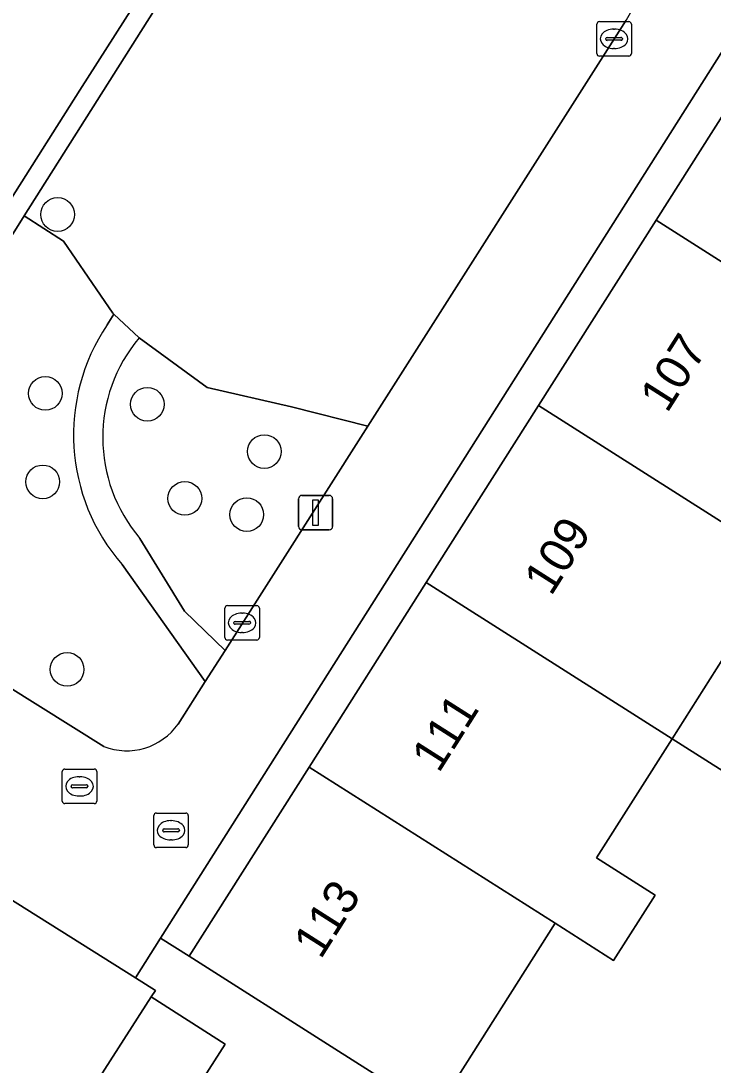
# Model space of a CAD drawing. Extents: x 159039 to 160102, y 381214 to 382524.
# Drawn here: x 159348.72 to 159368.79, y 381818.69 to 381848.96 of the extents above; entities that cross this region are included whole.
import ezdxf

# ---------------------------------------------------------------- set-up
doc = ezdxf.new("R2010")
doc.units = 0
for name, color, linetype in [('IMGEO_Boom', 7, 'Continuous'), ('IMGEO_Brandkraan', 7, 'Continuous'), ('IMGEO_Erf', 7, 'Continuous'), ('IMGEO_Groenvoorziening', 7, 'Continuous'), ('IMGEO_Kolk', 7, 'Continuous'), ('IMGEO_Lichtmast', 7, 'Continuous'), ('IMGEO_Muur', 7, 'Continuous'), ('IMGEO_Pand', 7, 'Continuous'), ('IMGEO_Pand_nummerreeks', 7, 'Continuous'), ('IMGEO_Parkeervlak_open', 7, 'Continuous'), ('IMGEO_Rioolput', 7, 'Continuous'), ('IMGEO_Voetpad_halfverhard', 7, 'Continuous'), ('IMGEO_Voetpad_open', 7, 'Continuous')]:
    doc.layers.add(name, color=color, linetype=linetype)

msp = doc.modelspace()

# ---------------------------------------------------------------- linework, layer by layer
at = {"layer": 'IMGEO_Boom'}
for centre in [(159349.785, 381843.344), (159349.428, 381838.159), (159352.386, 381837.843), (159355.779, 381836.473), (159349.353, 381835.594), (159353.474, 381835.114), (159355.27, 381834.645), (159350.06, 381830.158)]:
    msp.add_circle(centre, 0.489, dxfattribs=at)
at = {"layer": 'IMGEO_Brandkraan'}
for p, q in [((159352.573, 381825.068), (159352.573, 381825.92)), ((159352.648, 381825.994), (159353.5, 381825.994)), ((159353.061, 381825.774), (159353.086, 381825.774)), ((159353.574, 381825.92), (159353.574, 381825.068)), ((159352.832, 381825.488), (159352.832, 381825.5)), ((159353.27, 381825.451), (159352.872, 381825.451)), ((159352.875, 381825.537), (159353.273, 381825.537)), ((159353.316, 381825.5), (159353.316, 381825.488)), ((159353.084, 381825.214), (159353.059, 381825.214)), ((159353.5, 381824.994), (159352.648, 381824.994))]:
    msp.add_line(p, q, dxfattribs=at)
for points in [[(159352.573, 381825.068), (159352.573, 381825.92)], [(159352.648, 381825.994), (159353.5, 381825.994)], [(159353.574, 381825.92), (159353.574, 381825.068)], [(159353.5, 381824.994), (159352.648, 381824.994)]]:
    msp.add_lwpolyline(points, dxfattribs=at)
for centre, radius, start, end in [((159352.65, 381825.918), 0.0765, 91.552, 178.448), ((159352.65, 381825.918), 0.0765, 91.552, 178.448), ((159353.498, 381825.918), 0.0765, 1.552, 88.448), ((159353.498, 381825.918), 0.0765, 1.552, 88.448), ((159352.872, 381825.497), 0.0403, 85.8775, 175.7526), ((159352.869, 381825.487), 0.0366, 178.938, 274.7102), ((159353.273, 381825.494), 0.043, 264.8664, 352.4533), ((159353.277, 381825.499), 0.0386, 1.7309, 96.639), ((159352.65, 381825.07), 0.0765, 181.552, 268.448), ((159352.65, 381825.07), 0.0765, 181.552, 268.448), ((159353.498, 381825.07), 0.0765, 271.552, 358.448), ((159353.498, 381825.07), 0.0765, 271.552, 358.448)]:
    msp.add_arc(centre, radius, start, end, dxfattribs=at)
for centre, major_axis, ratio, start_param, end_param in [((159353.06, 381825.494), (-0.387, 0.002), 0.722429, 4.712389, 7.853982), ((159353.085, 381825.494), (-0.39, 0.002), 0.717154, 1.570796, 4.712389)]:
    msp.add_ellipse(centre, major_axis=major_axis, ratio=ratio, start_param=start_param, end_param=end_param, dxfattribs=at)
at = {"layer": 'IMGEO_Erf'}
for points in [[(159401.551, 381861.756), (159385.148, 381873.477), (159352.77, 381822.367), (159353.599, 381821.842), (159357.08, 381827.327), (159360.473, 381832.674), (159363.729, 381837.804), (159367.14, 381843.178), (159370.464, 381848.417), (159373.755, 381853.601), (159377.079, 381858.84), (159380.405, 381864.08), (159383.895, 381869.579), (159391.026, 381865.053)], [(159387.536, 381859.554), (159384.21, 381854.314), (159380.886, 381849.076), (159377.596, 381843.891), (159374.271, 381838.652), (159370.86, 381833.278), (159369.074, 381830.464), (159371.131, 381829.158), (159369.661, 381826.842), (159367.604, 381828.148), (159365.414, 381824.697), (159367.114, 381823.618), (159365.91, 381821.722), (159364.211, 381822.801), (159360.73, 381817.316)]]:
    msp.add_lwpolyline(points, dxfattribs=at)
msp.add_lwpolyline([(159349.175, 381815.48), (159352.497, 381820.664), (159352.619, 381820.854), (159352.041, 381821.217), (159347.007, 381824.38), (159344.328, 381820.159), (159343.598, 381819.009), (159340.197, 381813.649), (159336.865, 381808.398), (159341.9, 381804.904), (159344.27, 381803.226), (159344.476, 381803.517), (159342.253, 381804.927), (159344.416, 381808.336), (159346.78, 381806.836), (159349.02, 381810.519), (159346.876, 381811.893)], close=True, dxfattribs=at)
at = {"layer": 'IMGEO_Groenvoorziening'}
for points in [[(159357.599, 381857.253), (159356.8, 381855.922), (159348.816, 381843.306), (159349.956, 381842.576), (159351.386, 381840.481), (159351.417, 381840.452), (159352.153, 381839.772), (159354.123, 381838.332), (159356.566, 381837.77), (159358.779, 381837.209), (159366.269, 381848.977)], [(159351.218, 381840.142), (159351.417, 381840.452), (159351.386, 381840.481), (159349.956, 381842.576), (159348.816, 381843.306), (159348.023, 381842.053), (159343.419, 381834.788)], [(159358.779, 381837.209), (159356.566, 381837.77), (159354.123, 381838.332), (159352.153, 381839.772)], [(159352.173, 381833.956), (159353.462, 381831.85), (159354.639, 381830.704), (159358.779, 381837.209)], [(159353.284, 381828.575), (159354.068, 381829.807), (159351.654, 381833.201)], [(159343.692, 381832.573), (159351.121, 381827.924)]]:
    msp.add_lwpolyline(points, dxfattribs=at)
for centre, radius, start, end in [((159355.955, 381836.955), 5.709, 146.0731, 221.1155), ((159355.578, 381836.876), 4.485, 139.7817, 220.6124), ((159351.784, 381829.638), 1.838, 248.8427, 324.6578)]:
    msp.add_arc(centre, radius, start, end, dxfattribs=at)
at = {"layer": 'IMGEO_Kolk'}
for p, q in [((159365.422, 381848.01), (159365.422, 381848.862)), ((159365.497, 381848.936), (159366.349, 381848.936)), ((159365.91, 381848.716), (159365.935, 381848.716)), ((159366.423, 381848.862), (159366.423, 381848.01)), ((159365.681, 381848.43), (159365.681, 381848.442)), ((159365.724, 381848.479), (159366.122, 381848.479)), ((159366.165, 381848.442), (159366.165, 381848.43)), ((159366.119, 381848.393), (159365.721, 381848.393)), ((159365.933, 381848.156), (159365.908, 381848.156)), ((159366.349, 381847.936), (159365.497, 381847.936)), ((159354.635, 381831.082), (159354.635, 381831.934)), ((159354.71, 381832.008), (159355.562, 381832.008)), ((159355.123, 381831.788), (159355.148, 381831.788)), ((159355.636, 381831.934), (159355.636, 381831.082)), ((159354.894, 381831.502), (159354.894, 381831.514)), ((159355.332, 381831.465), (159354.934, 381831.465)), ((159354.937, 381831.551), (159355.335, 381831.551)), ((159355.378, 381831.514), (159355.378, 381831.502)), ((159355.146, 381831.228), (159355.121, 381831.228)), ((159355.562, 381831.008), (159354.71, 381831.008))]:
    msp.add_line(p, q, dxfattribs=at)
for points in [[(159365.422, 381848.01), (159365.422, 381848.862)], [(159365.497, 381848.936), (159366.349, 381848.936)], [(159366.423, 381848.862), (159366.423, 381848.01)], [(159366.349, 381847.936), (159365.497, 381847.936)], [(159354.635, 381831.082), (159354.635, 381831.934)], [(159354.71, 381832.008), (159355.562, 381832.008)], [(159355.636, 381831.934), (159355.636, 381831.082)], [(159355.562, 381831.008), (159354.71, 381831.008)]]:
    msp.add_lwpolyline(points, dxfattribs=at)
for centre, radius, start, end in [((159365.499, 381848.86), 0.0765, 91.552, 178.448), ((159365.499, 381848.86), 0.0765, 91.552, 178.448), ((159366.347, 381848.86), 0.0765, 1.552, 88.448), ((159366.347, 381848.86), 0.0765, 1.552, 88.448), ((159365.721, 381848.439), 0.0403, 85.8775, 175.7526), ((159365.718, 381848.429), 0.0366, 178.938, 274.7102), ((159366.122, 381848.436), 0.043, 264.8664, 352.4533), ((159366.126, 381848.441), 0.0386, 1.7309, 96.639), ((159365.499, 381848.012), 0.0765, 181.552, 268.448), ((159365.499, 381848.012), 0.0765, 181.552, 268.448), ((159366.347, 381848.012), 0.0765, 271.552, 358.448), ((159366.347, 381848.012), 0.0765, 271.552, 358.448), ((159354.712, 381831.932), 0.0765, 91.552, 178.448), ((159354.712, 381831.932), 0.0765, 91.552, 178.448), ((159355.56, 381831.932), 0.0765, 1.552, 88.448), ((159355.56, 381831.932), 0.0765, 1.552, 88.448), ((159354.934, 381831.511), 0.0403, 85.8775, 175.7526), ((159354.931, 381831.501), 0.0366, 178.938, 274.7102), ((159355.335, 381831.508), 0.043, 264.8664, 352.4533), ((159355.339, 381831.513), 0.0386, 1.7309, 96.639), ((159354.712, 381831.084), 0.0765, 181.552, 268.448), ((159354.712, 381831.084), 0.0765, 181.552, 268.448), ((159355.56, 381831.084), 0.0765, 271.552, 358.448), ((159355.56, 381831.084), 0.0765, 271.552, 358.448)]:
    msp.add_arc(centre, radius, start, end, dxfattribs=at)
for centre, major_axis, ratio, start_param, end_param in [((159365.909, 381848.436), (-0.387, 0.002), 0.722429, 4.712389, 7.853982), ((159365.934, 381848.436), (-0.39, 0.002), 0.717154, 1.570796, 4.712389), ((159355.122, 381831.508), (-0.387, 0.002), 0.722429, 4.712389, 7.853982), ((159355.147, 381831.508), (-0.39, 0.002), 0.717154, 1.570796, 4.712389)]:
    msp.add_ellipse(centre, major_axis=major_axis, ratio=ratio, start_param=start_param, end_param=end_param, dxfattribs=at)
at = {"layer": 'IMGEO_Lichtmast'}
for p, q in [((159356.77, 381834.303), (159356.77, 381835.103)), ((159356.77, 381835.103), (159356.77, 381834.303)), ((159356.87, 381835.203), (159357.66, 381835.203)), ((159357.66, 381835.203), (159356.87, 381835.203)), ((159357.76, 381835.103), (159357.76, 381834.303)), ((159357.76, 381834.303), (159357.76, 381835.103)), ((159357.66, 381834.203), (159356.87, 381834.203)), ((159356.87, 381834.203), (159357.66, 381834.203))]:
    msp.add_line(p, q, dxfattribs=at)
msp.add_lwpolyline([(159357.19, 381835.078), (159357.34, 381835.078), (159357.34, 381834.328), (159357.19, 381834.328), (159357.19, 381835.078)], dxfattribs=at)
for centre, start, end in [((159356.87, 381835.103), 90, 180), ((159356.87, 381835.103), 90, 180), ((159357.66, 381835.103), 0, 90), ((159357.66, 381835.103), 360, 90), ((159356.87, 381834.303), 180, 270), ((159356.87, 381834.303), 180, 270), ((159357.66, 381834.303), 270, 0), ((159357.66, 381834.303), 270, 0)]:
    msp.add_arc(centre, 0.1, start, end, dxfattribs=at)
at = {"layer": 'IMGEO_Muur'}
msp.add_lwpolyline([(159347.007, 381824.38), (159352.041, 381821.217)], dxfattribs=at)
at = {"layer": 'IMGEO_Pand'}
for points in [[(159367.14, 381843.178), (159374.271, 381838.652), (159377.596, 381843.891), (159370.464, 381848.417)], [(159367.14, 381843.178), (159363.729, 381837.804), (159370.86, 381833.278), (159374.271, 381838.652)], [(159370.86, 381833.278), (159363.729, 381837.804), (159360.473, 381832.674), (159367.604, 381828.148), (159369.074, 381830.464)], [(159367.604, 381828.148), (159360.473, 381832.674), (159357.08, 381827.327), (159364.211, 381822.801), (159365.91, 381821.722), (159367.114, 381823.618), (159365.414, 381824.697)], [(159369.074, 381830.464), (159367.604, 381828.148), (159369.661, 381826.842), (159371.131, 381829.158)], [(159357.08, 381827.327), (159353.599, 381821.842), (159357.821, 381819.163), (159360.73, 381817.316), (159364.211, 381822.801)], [(159349.175, 381815.48), (159351.327, 381814.119), (159354.641, 381819.29), (159352.497, 381820.664)]]:
    msp.add_lwpolyline(points, close=True, dxfattribs=at)
at = {"layer": 'IMGEO_Parkeervlak_open'}
msp.add_lwpolyline([(159342.881, 381835.025), (159344.824, 381838.112), (159350.427, 381846.945), (159363.887, 381868.023), (159366.807, 381872.694)], dxfattribs=at)
at = {"layer": 'IMGEO_Rioolput'}
for p, q in [((159349.994, 381827.268), (159350.846, 381827.268)), ((159349.919, 381826.342), (159349.919, 381827.194)), ((159350.407, 381827.048), (159350.432, 381827.048)), ((159350.92, 381827.194), (159350.92, 381826.342)), ((159350.178, 381826.762), (159350.178, 381826.774)), ((159350.616, 381826.725), (159350.218, 381826.725)), ((159350.221, 381826.811), (159350.619, 381826.811)), ((159350.662, 381826.774), (159350.662, 381826.762)), ((159350.43, 381826.488), (159350.405, 381826.488)), ((159350.846, 381826.268), (159349.994, 381826.268))]:
    msp.add_line(p, q, dxfattribs=at)
for points in [[(159349.994, 381827.268), (159350.846, 381827.268)], [(159349.919, 381826.342), (159349.919, 381827.194)], [(159350.92, 381827.194), (159350.92, 381826.342)], [(159350.846, 381826.268), (159349.994, 381826.268)]]:
    msp.add_lwpolyline(points, dxfattribs=at)
for centre, radius, start, end in [((159349.996, 381827.192), 0.0765, 91.552, 178.448), ((159349.996, 381827.192), 0.0765, 91.552, 178.448), ((159350.844, 381827.192), 0.0765, 1.552, 88.448), ((159350.844, 381827.192), 0.0765, 1.552, 88.448), ((159350.218, 381826.771), 0.0403, 85.8775, 175.7526), ((159350.215, 381826.761), 0.0366, 178.938, 274.7102), ((159350.619, 381826.768), 0.043, 264.8664, 352.4533), ((159350.623, 381826.773), 0.0386, 1.7309, 96.639), ((159349.996, 381826.344), 0.0765, 181.552, 268.448), ((159349.996, 381826.344), 0.0765, 181.552, 268.448), ((159350.844, 381826.344), 0.0765, 271.552, 358.448), ((159350.844, 381826.344), 0.0765, 271.552, 358.448)]:
    msp.add_arc(centre, radius, start, end, dxfattribs=at)
for centre, major_axis, ratio, start_param, end_param in [((159350.406, 381826.768), (-0.387, 0.002), 0.722429, 4.712389, 7.853982), ((159350.431, 381826.768), (-0.39, 0.002), 0.717154, 1.570796, 4.712389)]:
    msp.add_ellipse(centre, major_axis=major_axis, ratio=ratio, start_param=start_param, end_param=end_param, dxfattribs=at)
at = {"layer": 'IMGEO_Voetpad_halfverhard'}
for points in [[(159352.153, 381839.772), (159351.417, 381840.452), (159351.218, 381840.142)], [(159351.654, 381833.201), (159354.068, 381829.807), (159354.639, 381830.704), (159353.462, 381831.85), (159352.173, 381833.956)]]:
    msp.add_lwpolyline(points, dxfattribs=at)
for centre, radius, start, end in [((159355.955, 381836.955), 5.709, 146.0731, 221.1155), ((159355.578, 381836.876), 4.485, 139.7817, 220.6124)]:
    msp.add_arc(centre, radius, start, end, dxfattribs=at)
at = {"layer": 'IMGEO_Voetpad_open'}
for points in [[(159343.419, 381834.788), (159348.023, 381842.053), (159348.816, 381843.306), (159356.8, 381855.922), (159357.599, 381857.253), (159358.302, 381858.425), (159358.524, 381858.795), (159366.633, 381871.354), (159367.239, 381872.292), (159372.198, 381880.139)], [(159381.665, 381873.699), (159380.556, 381871.945), (159375.795, 381864.415), (159368.38, 381852.687), (159367.724, 381851.534), (159367.032, 381850.318), (159366.269, 381848.977), (159358.779, 381837.209), (159354.639, 381830.704), (159354.068, 381829.807), (159353.284, 381828.575)], [(159315.336, 381791.878), (159316.513, 381793.622), (159318.701, 381796.901), (159323.053, 381803.757), (159328.169, 381811.846), (159329.103, 381813.324), (159339.22, 381829.322), (159340.106, 381828.76), (159347.007, 381824.38), (159352.041, 381821.217), (159352.77, 381822.367), (159385.148, 381873.477)], [(159366.807, 381872.694), (159363.887, 381868.023), (159350.427, 381846.945), (159344.824, 381838.112), (159342.881, 381835.025)], [(159351.121, 381827.924), (159343.692, 381832.573)], [(159360.73, 381817.316), (159357.821, 381819.163), (159353.599, 381821.842), (159352.77, 381822.367), (159352.041, 381821.217), (159352.619, 381820.854), (159352.497, 381820.664), (159354.641, 381819.29), (159351.327, 381814.119)]]:
    msp.add_lwpolyline(points, dxfattribs=at)
msp.add_arc((159351.784, 381829.638), 1.838, 248.8427, 324.6578, dxfattribs=at)

# ---------------------------------------------------------------- texts
at = {"layer": 'IMGEO_Pand_nummerreeks'}
for s, rotation, p in [('107', 57.599, (159367.46, 381837.562)), ('109', 57.5994, (159364.094, 381832.257)), ('111', 57.599, (159360.838, 381827.127)), ('113', 57.599, (159357.412, 381821.728))]:
    msp.add_text(s, height=1, rotation=rotation, dxfattribs=at).set_placement(p)

doc.saveas('drawing.dxf')
